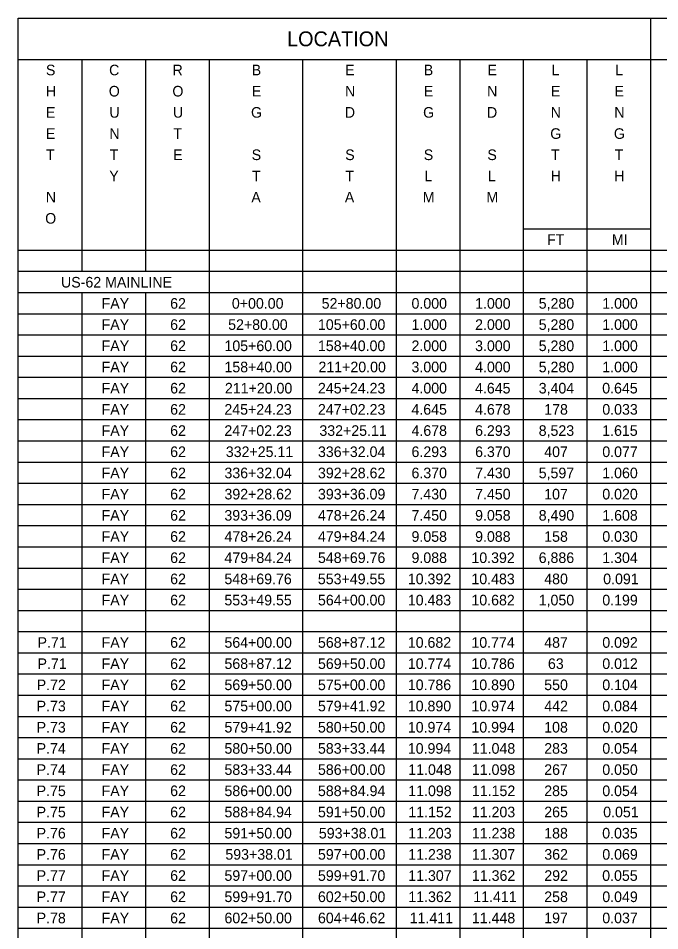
# Model space of a CAD drawing. Extents: x 12522 to 13018, y 1124 to 1902.
# Drawn here: x 12797.22 to 12805.7, y 1765.31 to 1777.37 of the extents above; entities that cross this region are included whole.
import ezdxf

# ---------------------------------------------------------------- set-up
doc = ezdxf.new("R2010")
doc.units = 0
for name, color, linetype in [('SC_Scratch1', 7, 'Continuous'), ('SH_Data', 7, 'Continuous'), ('SH_Text', 7, 'Continuous')]:
    doc.layers.add(name, color=color, linetype=linetype)

msp = doc.modelspace()

# ---------------------------------------------------------------- linework, layer by layer
at = {"layer": 'SC_Scratch1'}
msp.add_lwpolyline([(12797.224, 1777.368), (12827.724, 1777.368), (12827.724, 1756.368), (12797.224, 1756.368)], close=True, dxfattribs=at)
at = {"layer": 'SH_Data'}
for p, q in [((12805.575, 1777.368), (12805.575, 1756.944)), ((12797.224, 1776.824), (12827.678, 1776.824)), ((12798.064, 1776.824), (12798.064, 1774.024)), ((12798.904, 1776.824), (12798.904, 1774.024)), ((12799.744, 1776.824), (12799.744, 1772.344)), ((12800.979, 1776.824), (12800.979, 1756.944)), ((12802.215, 1776.824), (12802.215, 1756.944)), ((12803.055, 1776.824), (12803.055, 1756.944)), ((12803.895, 1776.824), (12803.895, 1756.944)), ((12804.735, 1776.824), (12804.735, 1756.944)), ((12803.895, 1774.584), (12805.575, 1774.584)), ((12797.224, 1774.304), (12827.678, 1774.304)), ((12797.224, 1774.024), (12827.678, 1774.024)), ((12797.224, 1773.744), (12827.678, 1773.744)), ((12798.064, 1773.744), (12798.064, 1756.944)), ((12798.904, 1773.744), (12798.904, 1756.944)), ((12797.224, 1773.464), (12827.678, 1773.464)), ((12797.224, 1773.184), (12827.678, 1773.184)), ((12797.224, 1772.904), (12827.678, 1772.904)), ((12797.224, 1772.624), (12827.678, 1772.624)), ((12797.224, 1772.344), (12827.678, 1772.344)), ((12799.744, 1772.344), (12799.744, 1772.064)), ((12797.224, 1772.064), (12827.678, 1772.064)), ((12799.744, 1772.064), (12799.744, 1756.944)), ((12797.224, 1771.784), (12827.678, 1771.784)), ((12797.224, 1771.504), (12827.678, 1771.504)), ((12797.224, 1771.224), (12827.678, 1771.224)), ((12797.224, 1770.944), (12827.678, 1770.944)), ((12797.224, 1770.664), (12827.678, 1770.664)), ((12797.224, 1770.384), (12827.678, 1770.384)), ((12797.224, 1770.104), (12827.678, 1770.104)), ((12797.224, 1769.824), (12827.678, 1769.824)), ((12797.224, 1769.544), (12827.678, 1769.544)), ((12797.224, 1769.264), (12827.678, 1769.264)), ((12797.224, 1768.984), (12827.678, 1768.984)), ((12797.224, 1768.704), (12827.678, 1768.704)), ((12797.224, 1768.424), (12827.678, 1768.424)), ((12797.224, 1768.144), (12827.678, 1768.144)), ((12797.224, 1767.864), (12827.678, 1767.864)), ((12797.224, 1767.584), (12827.678, 1767.584)), ((12797.224, 1767.304), (12827.678, 1767.304)), ((12797.224, 1767.024), (12827.678, 1767.024)), ((12797.224, 1766.744), (12827.678, 1766.744)), ((12797.224, 1766.464), (12827.678, 1766.464)), ((12797.224, 1766.184), (12827.678, 1766.184)), ((12797.224, 1765.904), (12827.678, 1765.904)), ((12797.224, 1765.624), (12827.678, 1765.624)), ((12797.224, 1765.344), (12827.678, 1765.344))]:
    msp.add_line(p, q, dxfattribs=at)

# ---------------------------------------------------------------- texts
at = {"layer": 'SH_Text'}
for s, height, p in [('LOCATION', 0.196, (12800.775, 1776.998)), ('S', 0.14, (12797.59, 1776.614)), ('C', 0.14, (12798.424, 1776.614)), ('R', 0.14, (12799.262, 1776.614)), ('B', 0.14, (12800.308, 1776.614)), ('E', 0.14, (12801.543, 1776.614)), ('B', 0.14, (12802.581, 1776.614)), ('E', 0.14, (12803.421, 1776.614)), ('L', 0.14, (12804.269, 1776.614)), ('L', 0.14, (12805.109, 1776.614)), ('H', 0.14, (12797.588, 1776.334)), ('O', 0.14, (12798.42, 1776.334)), ('O', 0.14, (12799.26, 1776.334)), ('E', 0.14, (12800.308, 1776.334)), ('N', 0.14, (12801.541, 1776.334)), ('E', 0.14, (12802.581, 1776.334)), ('N', 0.14, (12803.418, 1776.334)), ('E', 0.14, (12804.261, 1776.334)), ('E', 0.14, (12805.101, 1776.334)), ('E', 0.14, (12797.59, 1776.054)), ('U', 0.14, (12798.428, 1776.054)), ('U', 0.14, (12799.268, 1776.054)), ('G', 0.14, (12800.299, 1776.054)), ('D', 0.14, (12801.538, 1776.054)), ('G', 0.14, (12802.572, 1776.054)), ('D', 0.14, (12803.416, 1776.054)), ('N', 0.14, (12804.258, 1776.054)), ('N', 0.14, (12805.098, 1776.054)), ('E', 0.14, (12797.59, 1775.774)), ('N', 0.14, (12798.428, 1775.774)), ('T', 0.14, (12799.272, 1775.774)), ('G', 0.14, (12804.252, 1775.774)), ('G', 0.14, (12805.092, 1775.774)), ('T', 0.14, (12797.592, 1775.494)), ('T', 0.14, (12798.432, 1775.494)), ('E', 0.14, (12799.27, 1775.494)), ('S', 0.14, (12800.308, 1775.494)), ('S', 0.14, (12801.543, 1775.494)), ('S', 0.14, (12802.581, 1775.494)), ('S', 0.14, (12803.421, 1775.494)), ('T', 0.14, (12804.263, 1775.494)), ('T', 0.14, (12805.103, 1775.494)), ('Y', 0.14, (12798.426, 1775.214)), ('T', 0.14, (12800.31, 1775.214)), ('T', 0.14, (12801.545, 1775.214)), ('L', 0.14, (12802.589, 1775.214)), ('L', 0.14, (12803.429, 1775.214)), ('H', 0.14, (12804.258, 1775.214)), ('H', 0.14, (12805.098, 1775.214)), ('N', 0.14, (12797.588, 1774.934)), ('A', 0.14, (12800.303, 1774.934)), ('A', 0.14, (12801.538, 1774.934)), ('M', 0.14, (12802.568, 1774.934)), ('M', 0.14, (12803.408, 1774.934)), ('O', 0.14, (12797.58, 1774.654)), ('FT', 0.14, (12804.209, 1774.374)), ('MI', 0.14, (12805.065, 1774.374)), ('US-62 MAINLINE', 0.14, (12797.789, 1773.81)), ('FAY', 0.14, (12798.325, 1773.53)), ('62', 0.14, (12799.231, 1773.53)), ('0+00.00', 0.14, (12800.046, 1773.53)), ('52+80.00', 0.14, (12801.232, 1773.53)), ('0.000', 0.14, (12802.419, 1773.53)), ('1.000', 0.14, (12803.259, 1773.53)), ('5,280', 0.14, (12804.099, 1773.53)), ('1.000', 0.14, (12804.939, 1773.53)), ('FAY', 0.14, (12798.325, 1773.25)), ('62', 0.14, (12799.231, 1773.25)), ('52+80.00', 0.14, (12799.997, 1773.25)), ('105+60.00', 0.14, (12801.183, 1773.25)), ('1.000', 0.14, (12802.419, 1773.25)), ('2.000', 0.14, (12803.259, 1773.25)), ('5,280', 0.14, (12804.099, 1773.25)), ('1.000', 0.14, (12804.939, 1773.25)), ('FAY', 0.14, (12798.325, 1772.97)), ('62', 0.14, (12799.231, 1772.97)), ('105+60.00', 0.14, (12799.948, 1772.97)), ('158+40.00', 0.14, (12801.183, 1772.97)), ('2.000', 0.14, (12802.419, 1772.97)), ('3.000', 0.14, (12803.259, 1772.97)), ('5,280', 0.14, (12804.099, 1772.97)), ('1.000', 0.14, (12804.939, 1772.97)), ('FAY', 0.14, (12798.325, 1772.69)), ('62', 0.14, (12799.231, 1772.69)), ('158+40.00', 0.14, (12799.948, 1772.69)), ('211+20.00', 0.14, (12801.19, 1772.69)), ('3.000', 0.14, (12802.419, 1772.69)), ('4.000', 0.14, (12803.259, 1772.69)), ('5,280', 0.14, (12804.099, 1772.69)), ('1.000', 0.14, (12804.939, 1772.69)), ('FAY', 0.14, (12798.325, 1772.41)), ('62', 0.14, (12799.231, 1772.41)), ('211+20.00', 0.14, (12799.954, 1772.41)), ('245+24.23', 0.14, (12801.183, 1772.41)), ('4.000', 0.14, (12802.419, 1772.41)), ('4.645', 0.14, (12803.258, 1772.41)), ('3,404', 0.14, (12804.099, 1772.41)), ('0.645', 0.14, (12804.938, 1772.41)), ('FAY', 0.14, (12798.325, 1772.13)), ('62', 0.14, (12799.231, 1772.13)), ('245+24.23', 0.14, (12799.947, 1772.13)), ('247+02.23', 0.14, (12801.183, 1772.13)), ('4.645', 0.14, (12802.418, 1772.13)), ('4.678', 0.14, (12803.259, 1772.13)), ('178', 0.14, (12804.172, 1772.13)), ('0.033', 0.14, (12804.939, 1772.13)), ('FAY', 0.14, (12798.325, 1771.85)), ('62', 0.14, (12799.231, 1771.85)), ('247+02.23', 0.14, (12799.947, 1771.85)), ('332+25.11', 0.14, (12801.202, 1771.85)), ('4.678', 0.14, (12802.419, 1771.85)), ('6.293', 0.14, (12803.259, 1771.85)), ('8,523', 0.14, (12804.099, 1771.85)), ('1.615', 0.14, (12804.938, 1771.85)), ('FAY', 0.14, (12798.325, 1771.57)), ('62', 0.14, (12799.231, 1771.57)), ('332+25.11', 0.14, (12799.966, 1771.57)), ('336+32.04', 0.14, (12801.183, 1771.57)), ('6.293', 0.14, (12802.419, 1771.57)), ('6.370', 0.14, (12803.259, 1771.57)), ('407', 0.14, (12804.172, 1771.57)), ('0.077', 0.14, (12804.939, 1771.57)), ('FAY', 0.14, (12798.325, 1771.29)), ('62', 0.14, (12799.231, 1771.29)), ('336+32.04', 0.14, (12799.948, 1771.29)), ('392+28.62', 0.14, (12801.183, 1771.29)), ('6.370', 0.14, (12802.419, 1771.29)), ('7.430', 0.14, (12803.259, 1771.29)), ('5,597', 0.14, (12804.099, 1771.29)), ('1.060', 0.14, (12804.939, 1771.29)), ('FAY', 0.14, (12798.325, 1771.01)), ('62', 0.14, (12799.231, 1771.01)), ('392+28.62', 0.14, (12799.948, 1771.01)), ('393+36.09', 0.14, (12801.183, 1771.01)), ('7.430', 0.14, (12802.419, 1771.01)), ('7.450', 0.14, (12803.259, 1771.01)), ('107', 0.14, (12804.172, 1771.01)), ('0.020', 0.14, (12804.939, 1771.01)), ('FAY', 0.14, (12798.325, 1770.73)), ('62', 0.14, (12799.231, 1770.73)), ('393+36.09', 0.14, (12799.947, 1770.73)), ('478+26.24', 0.14, (12801.183, 1770.73)), ('7.450', 0.14, (12802.419, 1770.73)), ('9.058', 0.14, (12803.259, 1770.73)), ('8,490', 0.14, (12804.099, 1770.73)), ('1.608', 0.14, (12804.939, 1770.73)), ('FAY', 0.14, (12798.325, 1770.45)), ('62', 0.14, (12799.231, 1770.45)), ('478+26.24', 0.14, (12799.948, 1770.45)), ('479+84.24', 0.14, (12801.183, 1770.45)), ('9.058', 0.14, (12802.419, 1770.45)), ('9.088', 0.14, (12803.259, 1770.45)), ('158', 0.14, (12804.172, 1770.45)), ('0.030', 0.14, (12804.939, 1770.45)), ('62', 0.14, (12799.231, 1770.17)), ('479+84.24', 0.14, (12799.948, 1770.17)), ('548+69.76', 0.14, (12801.183, 1770.17)), ('9.088', 0.14, (12802.419, 1770.17)), ('10.392', 0.14, (12803.21, 1770.17)), ('6,886', 0.14, (12804.099, 1770.17)), ('1.304', 0.14, (12804.939, 1770.17)), ('FAY', 0.14, (12798.325, 1770.17)), ('FAY', 0.14, (12798.325, 1769.89)), ('62', 0.14, (12799.231, 1769.89)), ('548+69.76', 0.14, (12799.947, 1769.89)), ('553+49.55', 0.14, (12801.182, 1769.89)), ('10.392', 0.14, (12802.37, 1769.89)), ('10.483', 0.14, (12803.21, 1769.89)), ('480', 0.14, (12804.172, 1769.89)), ('0.091', 0.14, (12804.951, 1769.89)), ('FAY', 0.14, (12798.325, 1769.61)), ('62', 0.14, (12799.231, 1769.61)), ('553+49.55', 0.14, (12799.947, 1769.61)), ('564+00.00', 0.14, (12801.183, 1769.61)), ('10.483', 0.14, (12802.37, 1769.61)), ('10.682', 0.14, (12803.21, 1769.61)), ('1,050', 0.14, (12804.099, 1769.61)), ('0.199', 0.14, (12804.939, 1769.61)), ('P.71', 0.14, (12797.479, 1769.05)), ('FAY', 0.14, (12798.325, 1769.05)), ('62', 0.14, (12799.231, 1769.05)), ('564+00.00', 0.14, (12799.948, 1769.05)), ('568+87.12', 0.14, (12801.183, 1769.05)), ('10.682', 0.14, (12802.37, 1769.05)), ('10.774', 0.14, (12803.21, 1769.05)), ('487', 0.14, (12804.172, 1769.05)), ('0.092', 0.14, (12804.939, 1769.05)), ('P.71', 0.14, (12797.479, 1768.77)), ('FAY', 0.14, (12798.325, 1768.77)), ('62', 0.14, (12799.231, 1768.77)), ('568+87.12', 0.14, (12799.948, 1768.77)), ('569+50.00', 0.14, (12801.183, 1768.77)), ('10.774', 0.14, (12802.37, 1768.77)), ('10.786', 0.14, (12803.21, 1768.77)), ('63', 0.14, (12804.221, 1768.77)), ('0.012', 0.14, (12804.939, 1768.77)), ('P.72', 0.14, (12797.468, 1768.49)), ('FAY', 0.14, (12798.325, 1768.49)), ('62', 0.14, (12799.231, 1768.49)), ('569+50.00', 0.14, (12799.948, 1768.49)), ('575+00.00', 0.14, (12801.183, 1768.49)), ('10.786', 0.14, (12802.37, 1768.49)), ('10.890', 0.14, (12803.21, 1768.49)), ('550', 0.14, (12804.172, 1768.49)), ('0.104', 0.14, (12804.939, 1768.49)), ('P.73', 0.14, (12797.467, 1768.21)), ('FAY', 0.14, (12798.325, 1768.21)), ('62', 0.14, (12799.231, 1768.21)), ('575+00.00', 0.14, (12799.948, 1768.21)), ('579+41.92', 0.14, (12801.183, 1768.21)), ('10.890', 0.14, (12802.37, 1768.21)), ('10.974', 0.14, (12803.21, 1768.21)), ('442', 0.14, (12804.173, 1768.21)), ('0.084', 0.14, (12804.939, 1768.21)), ('P.73', 0.14, (12797.467, 1767.93)), ('FAY', 0.14, (12798.325, 1767.93)), ('62', 0.14, (12799.231, 1767.93)), ('579+41.92', 0.14, (12799.948, 1767.93)), ('580+50.00', 0.14, (12801.183, 1767.93)), ('10.974', 0.14, (12802.37, 1767.93)), ('10.994', 0.14, (12803.21, 1767.93)), ('108', 0.14, (12804.172, 1767.93)), ('0.020', 0.14, (12804.939, 1767.93)), ('P.74', 0.14, (12797.467, 1767.65)), ('FAY', 0.14, (12798.325, 1767.65)), ('62', 0.14, (12799.231, 1767.65)), ('580+50.00', 0.14, (12799.948, 1767.65)), ('583+33.44', 0.14, (12801.183, 1767.65)), ('10.994', 0.14, (12802.37, 1767.65)), ('11.048', 0.14, (12803.216, 1767.65)), ('283', 0.14, (12804.172, 1767.65)), ('0.054', 0.14, (12804.939, 1767.65)), ('P.74', 0.14, (12797.467, 1767.37)), ('FAY', 0.14, (12798.325, 1767.37)), ('62', 0.14, (12799.231, 1767.37)), ('583+33.44', 0.14, (12799.948, 1767.37)), ('586+00.00', 0.14, (12801.183, 1767.37)), ('11.048', 0.14, (12802.376, 1767.37)), ('11.098', 0.14, (12803.216, 1767.37)), ('267', 0.14, (12804.172, 1767.37)), ('0.050', 0.14, (12804.939, 1767.37)), ('P.75', 0.14, (12797.467, 1767.09)), ('FAY', 0.14, (12798.325, 1767.09)), ('62', 0.14, (12799.231, 1767.09)), ('586+00.00', 0.14, (12799.948, 1767.09)), ('588+84.94', 0.14, (12801.183, 1767.09)), ('11.098', 0.14, (12802.376, 1767.09)), ('11.152', 0.14, (12803.217, 1767.09)), ('285', 0.14, (12804.172, 1767.09)), ('0.054', 0.14, (12804.939, 1767.09)), ('P.75', 0.14, (12797.467, 1766.81)), ('FAY', 0.14, (12798.325, 1766.81)), ('62', 0.14, (12799.231, 1766.81)), ('588+84.94', 0.14, (12799.948, 1766.81)), ('591+50.00', 0.14, (12801.183, 1766.81)), ('11.152', 0.14, (12802.377, 1766.81)), ('11.203', 0.14, (12803.216, 1766.81)), ('265', 0.14, (12804.172, 1766.81)), ('0.051', 0.14, (12804.951, 1766.81)), ('P.76', 0.14, (12797.467, 1766.53)), ('FAY', 0.14, (12798.325, 1766.53)), ('62', 0.14, (12799.231, 1766.53)), ('591+50.00', 0.14, (12799.948, 1766.53)), ('593+38.01', 0.14, (12801.195, 1766.53)), ('11.203', 0.14, (12802.376, 1766.53)), ('11.238', 0.14, (12803.216, 1766.53)), ('188', 0.14, (12804.172, 1766.53)), ('0.035', 0.14, (12804.938, 1766.53)), ('P.76', 0.14, (12797.467, 1766.25)), ('FAY', 0.14, (12798.325, 1766.25)), ('62', 0.14, (12799.231, 1766.25)), ('593+38.01', 0.14, (12799.96, 1766.25)), ('597+00.00', 0.14, (12801.183, 1766.25)), ('11.238', 0.14, (12802.376, 1766.25)), ('11.307', 0.14, (12803.216, 1766.25)), ('362', 0.14, (12804.173, 1766.25)), ('0.069', 0.14, (12804.939, 1766.25)), ('P.77', 0.14, (12797.467, 1765.97)), ('FAY', 0.14, (12798.325, 1765.97)), ('62', 0.14, (12799.231, 1765.97)), ('597+00.00', 0.14, (12799.948, 1765.97)), ('599+91.70', 0.14, (12801.183, 1765.97)), ('11.307', 0.14, (12802.376, 1765.97)), ('11.362', 0.14, (12803.217, 1765.97)), ('292', 0.14, (12804.173, 1765.97)), ('0.055', 0.14, (12804.938, 1765.97)), ('P.77', 0.14, (12797.467, 1765.69)), ('FAY', 0.14, (12798.325, 1765.69)), ('62', 0.14, (12799.231, 1765.69)), ('599+91.70', 0.14, (12799.948, 1765.69)), ('602+50.00', 0.14, (12801.183, 1765.69)), ('11.362', 0.14, (12802.377, 1765.69)), ('11.411', 0.14, (12803.235, 1765.69)), ('258', 0.14, (12804.172, 1765.69)), ('0.049', 0.14, (12804.939, 1765.69)), ('P.78', 0.14, (12797.467, 1765.41)), ('FAY', 0.14, (12798.325, 1765.41)), ('62', 0.14, (12799.231, 1765.41)), ('602+50.00', 0.14, (12799.948, 1765.41)), ('604+46.62', 0.14, (12801.183, 1765.41)), ('11.411', 0.14, (12802.395, 1765.41)), ('11.448', 0.14, (12803.216, 1765.41)), ('197', 0.14, (12804.172, 1765.41)), ('0.037', 0.14, (12804.939, 1765.41))]:
    msp.add_text(s, height=height, dxfattribs=at).set_placement(p)

doc.saveas('drawing.dxf')
